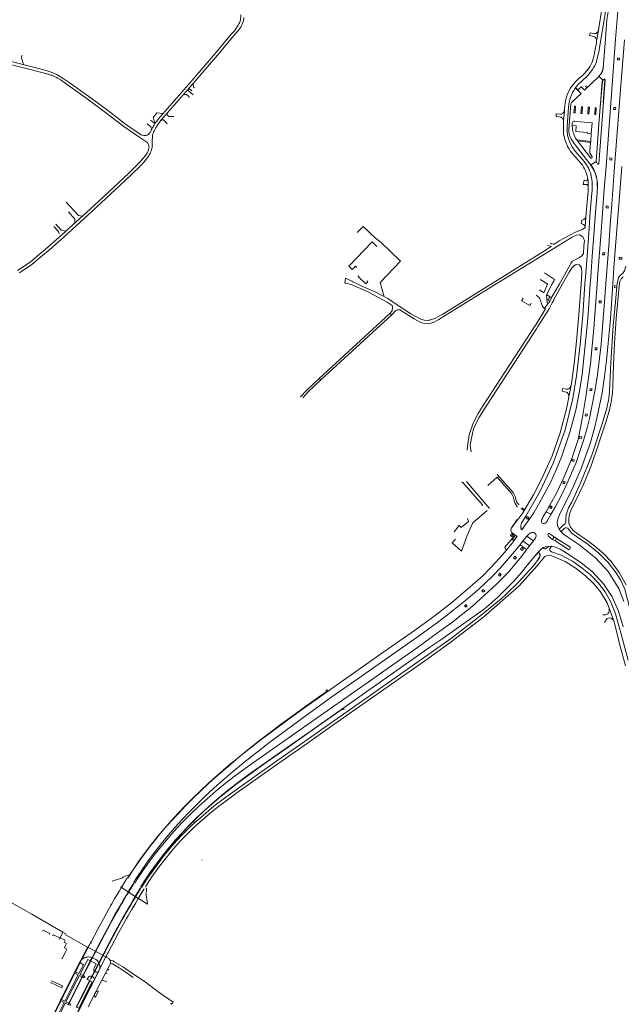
# Model space of a CAD drawing. Extents: x 145000 to 155000, y 457500 to 470000.
# Tile 462 of 548: x 153167 to 153795, y 464747 to 465776. Entities that reach past the tile are written whole.
import ezdxf

# ---------------------------------------------------------------- set-up
doc = ezdxf.new("R2010")
doc.units = 0
doc.header["$LTSCALE"] = 0.2
doc.header["$MEASUREMENT"] = 0
doc.layers.add('kant verharding', color=252, linetype='Continuous', lineweight=0)

msp = doc.modelspace()

# ---------------------------------------------------------------- linework, layer by layer
at = {"layer": 'kant verharding', "lineweight": 0}
for p, q in [((153782.9, 465790.5), (153780.5, 465775.8)), ((153775.3, 465787.5), (153772.1, 465767.4)), ((153775.4, 465763.5), (153779.2, 465786.9)), ((153789.5, 465755.8), (153792.1, 465789.2)), ((153780.5, 465775.8), (153778.6, 465751.5)), ((153396.1, 465765.4), (153389.6, 465757.7)), ((153771.5, 465764.9), (153771.3, 465764.9)), ((153771.5, 465740.6), (153775.4, 465763.5)), ((153769.5, 465751.9), (153767.6, 465741.3)), ((153769.5, 465754.1), (153769.6, 465754.1)), ((153778.6, 465751.5), (153776.6, 465725.8)), ((153786, 465707.9), (153789.5, 465755.8)), ((153798.7, 465755.1), (153795, 465707.3)), ((153171.8, 465728.9), (153171.6, 465729.1)), ((153776.6, 465725.8), (153776.4, 465725.9)), ((153747.3, 465710.7), (153750.6, 465713.9)), ((153750.6, 465708.3), (153760.3, 465717.5)), ((153754, 465717), (153750.6, 465713.9)), ((153756.9, 465702.3), (153772.1, 465716.8)), ((153772, 465717), (153772.1, 465716.8)), ((153772.1, 465716.8), (153776.4, 465713)), ((153775.4, 465711.7), (153773.7, 465688.9)), ((153773.9, 465689), (153775.7, 465711.7)), ((153775.4, 465671.4), (153778.5, 465713.5)), ((153778.3, 465713.5), (153776.4, 465689.2)), ((153779.6, 465622.7), (153786, 465707.9)), ((153344.1, 465704.5), (153347.1, 465701.9)), ((153753.4, 465699), (153743.4, 465689.6)), ((153747.6, 465704.9), (153747.2, 465704.4)), ((153747.2, 465704.4), (153750.1, 465702.5)), ((153747.6, 465704.9), (153750.5, 465702.9)), ((153750.1, 465702.5), (153752.1, 465700.3)), ((153750.5, 465702.9), (153753.6, 465705.9)), ((153752.1, 465700.3), (153753.4, 465699)), ((153753.6, 465705.9), (153756.9, 465702.3)), ((153759.7, 465706.3), (153760.4, 465705.6)), ((153795, 465707.3), (153788.5, 465622.2)), ((153742.8, 465688.2), (153740.7, 465661.2)), ((153745.4, 465691), (153745.3, 465690.7)), ((153772.4, 465671.6), (153773.7, 465688.9)), ((153306.7, 465674), (153310.4, 465678.9)), ((153310.4, 465678.9), (153317.1, 465678.2)), ((153321.3, 465678.5), (153315.5, 465671.8)), ((153321.6, 465678.9), (153321.5, 465677.5)), ((153735.9, 465681), (153736.1, 465681)), ((153740.4, 465684.7), (153739, 465664.4)), ((153746.5, 465685.6), (153746, 465678.9)), ((153746.6, 465685.8), (153746.5, 465685.6)), ((153747.2, 465678.9), (153747.7, 465685.5)), ((153753.3, 465678.2), (153754.4, 465678.1)), ((153754.4, 465678.1), (153754.5, 465678.3)), ((153754.5, 465678.3), (153755, 465685)), ((153755, 465685), (153754.9, 465685.1)), ((153768.9, 465677.2), (153769.4, 465683.8)), ((153769.4, 465683.8), (153769.4, 465684)), ((153308.8, 465668), (153308.5, 465667.5)), ((153315.6, 465671.1), (153314.7, 465670.8)), ((153735.3, 465670.1), (153735.1, 465670)), ((153752.7, 465669.4), (153746.5, 465669.9)), ((153760.9, 465668.8), (153752.7, 465669.4)), ((153765, 465668.5), (153760.9, 465668.8)), ((153775.4, 465671.4), (153771.9, 465625.8)), ((153304.2, 465659.2), (153303.6, 465657.8)), ((153304.8, 465660.6), (153304.2, 465659.2)), ((153305.3, 465661.6), (153304.8, 465660.6)), ((153748.1, 465659.3), (153760.1, 465658.4)), ((153746.4, 465646.8), (153762.6, 465625.5)), ((153763.5, 465648.9), (153749, 465650.6)), ((153763.4, 465647.8), (153749.8, 465649.5)), ((153749.8, 465649.5), (153763.4, 465631.7)), ((153762.7, 465639), (153763.4, 465647.8)), ((153763.4, 465647.8), (153763.5, 465648.9)), ((153302.3, 465641.8), (153302.5, 465642.5)), ((153747.1, 465639.1), (153754.8, 465630)), ((153762.7, 465637), (153762.7, 465639)), ((153753.4, 465625.7), (153744.8, 465635.6)), ((153769.4, 465627.8), (153763.6, 465624.5)), ((153763.6, 465624.5), (153769.2, 465627.8)), ((153762.6, 465625.5), (153763.3, 465624.8)), ((153763.1, 465624.6), (153763.3, 465624.8)), ((153763.3, 465624.8), (153763.6, 465624.5)), ((153777.4, 465594.7), (153779.6, 465622.7)), ((153785.6, 465583.2), (153788.5, 465622.2)), ((153792.8, 465582.5), (153795.9, 465622.7)), ((153758.6, 465570.2), (153760.8, 465597.3)), ((153760.8, 465597.3), (153761, 465601.5)), ((153764.7, 465595), (153763.1, 465574.9)), ((153768.6, 465574.6), (153770.2, 465595.2)), ((153770.2, 465595.2), (153770.6, 465601.8)), ((153770.6, 465601.8), (153770.4, 465601.8)), ((153775.9, 465574), (153777.4, 465594.7)), ((153763.1, 465574.9), (153761.5, 465552.9)), ((153766.9, 465551), (153768.6, 465574.6)), ((153784, 465561.8), (153785.6, 465583.2)), ((153792.8, 465582.5), (153791.1, 465561)), ((153758.6, 465570.2), (153757.9, 465559.7)), ((153758, 465569.1), (153758.6, 465570.2)), ((153774, 465550.4), (153775.9, 465574)), ((153782.3, 465540), (153784, 465561.8)), ((153791.1, 465561), (153789.4, 465539.4)), ((153209.6, 465550.5), (153209.9, 465549.9)), ((153761.5, 465552.9), (153759.7, 465529.4)), ((153765.2, 465528.9), (153766.9, 465551)), ((153772.4, 465528.3), (153774, 465550.4)), ((153780.7, 465517.8), (153782.3, 465540)), ((153789.4, 465539.4), (153787.8, 465516.8)), ((153759.7, 465529.4), (153758.1, 465507.1)), ((153763.5, 465506.6), (153765.2, 465528.9)), ((153770.8, 465506.2), (153772.4, 465528.3)), ((153779.4, 465500), (153780.7, 465517.8)), ((153787.8, 465516.8), (153786.5, 465500)), ((153506.9, 465500.7), (153507.1, 465503.1)), ((153515.2, 465502.2), (153514.3, 465502.8)), ((153519.7, 465500), (153515.2, 465502.2)), ((153714.2, 465502.6), (153710.9, 465504.7)), ((153718.2, 465500), (153714.2, 465502.6)), ((153723.4, 465500), (153725, 465503)), ((153753.5, 465500), (153754.4, 465511.9)), ((153758.1, 465507.1), (153757.5, 465500)), ((153763, 465500), (153763.5, 465506.6)), ((153770.3, 465500), (153770.8, 465506.2)), ((153791.2, 465500), (153792.1, 465505.3)), ((153793.7, 465500), (153794, 465502.6)), ((153506.9, 465500.7), (153510.8, 465500)), ((153513.4, 465499.5), (153510.8, 465500)), ((153730.8, 465500), (153722.4, 465485.1)), ((153725.2, 465483.6), (153734.2, 465500)), ((153538.5, 465491.7), (153551.6, 465484.7)), ((153722.1, 465484.5), (153720.7, 465482)), ((153722.4, 465485.1), (153722.1, 465484.5)), ((153723.4, 465480.3), (153724.9, 465483.1)), ((153724.9, 465483.1), (153725.2, 465483.6)), ((153480.1, 465401.4), (153553.8, 465469.2)), ((153553.8, 465469.2), (153555.8, 465467.8)), ((153705.8, 465456.8), (153706.1, 465457.2)), ((153481.6, 465399.7), (153480.1, 465401.4)), ((153742.6, 465393.3), (153742.8, 465393.2)), ((153665.7, 465300.9), (153682.6, 465282.1)), ((153657.7, 465265.5), (153633.7, 465293.5)), ((153685, 465276.7), (153685.5, 465274.7)), ((153683.9, 465272.3), (153683.3, 465275.2)), ((153686.8, 465267.3), (153685.8, 465268.8)), ((153687.1, 465271), (153688.5, 465269.6)), ((153655.3, 465263.4), (153640.6, 465250.3)), ((153721.8, 465259.6), (153717.1, 465262.1)), ((153721.9, 465259.9), (153721.8, 465259.6)), ((153721.9, 465259.9), (153722.3, 465259.7)), ((153620.9, 465241.1), (153626.2, 465247.6)), ((153626.2, 465247.6), (153628.3, 465245.6)), ((153628.3, 465245.6), (153636.1, 465251.9)), ((153640.6, 465250.3), (153634.7, 465237.2)), ((153636.1, 465251.9), (153634.9, 465255.1)), ((153680.8, 465245.3), (153686.9, 465253.8)), ((153686.9, 465253.8), (153687.1, 465253.7)), ((153690.7, 465247.4), (153690.5, 465247.3)), ((153696.9, 465236.5), (153703.8, 465231.6)), ((153725.4, 465235.7), (153723.6, 465233.1)), ((153683.9, 465232.8), (153684.1, 465232.6)), ((153692.9, 465225.3), (153689.9, 465227.6)), ((153692.8, 465231.5), (153699.7, 465226.4)), ((153726.3, 465231.5), (153727.9, 465234)), ((153782.7, 465161.4), (153782.8, 465159.4)), ((153778.1, 465146.3), (153779.7, 465149.2)), ((153785.4, 465150.5), (153787.2, 465148.9)), ((153479.4, 465068.2), (153487.5, 465073.8)), ((153464.8, 465057.7), (153479.4, 465068.2)), ((153449.3, 465046.6), (153464.8, 465057.7)), ((153504.1, 465055.9), (153476.1, 465036.1)), ((153476.1, 465036.1), (153445.4, 465014.5)), ((153433.5, 465000), (153467.9, 465024.1)), ((153438.8, 465000), (153467.7, 465020.1)), ((153391.9, 465002.2), (153402, 465010.4)), ((153445.4, 465014.5), (153424.8, 465000)), ((153389.2, 465000), (153391.9, 465002.2)), ((153348.8, 464938.6), (153349, 464938.3)), ((153349, 464938.3), (153350.1, 464937.2)), ((153357.8, 464898), (153358, 464898.3)), ((153296.8, 464889.4), (153296.2, 464889.8)), ((153297.4, 464889), (153296.8, 464889.4)), ((153274.8, 464879.4), (153264, 464876)), ((153275.4, 464880.1), (153274.8, 464879.4)), ((153278.9, 464882), (153275.4, 464880.1)), ((153279.7, 464879.6), (153280, 464879.4)), ((153281.1, 464882.3), (153281.3, 464882.1)), ((153281.3, 464882.1), (153281.7, 464881.9)), ((153267.5, 464859.3), (153271.4, 464865.9)), ((153271.4, 464865.9), (153273.3, 464869.1)), ((153273, 464870.6), (153272.8, 464870.3)), ((153273.3, 464869.4), (153273, 464869.7)), ((153273.3, 464869.1), (153273.5, 464869.4)), ((153273.5, 464869.4), (153273.3, 464869.4)), ((153280.6, 464864.8), (153273.5, 464869.4)), ((153280.4, 464864.4), (153278.4, 464861)), ((153280.6, 464864.8), (153280.4, 464864.4)), ((153280.8, 464864.7), (153280.6, 464864.8)), ((153281, 464864.6), (153280.8, 464864.7)), ((153280.8, 464864.1), (153281, 464864.6)), ((153288, 464860.1), (153281, 464864.6)), ((153293.9, 464869.7), (153294.1, 464869.6)), ((153294.2, 464870.4), (153294.5, 464870.2)), ((153298.9, 464870), (153299.1, 464870.4)), ((153299.9, 464868.6), (153298.9, 464869.2)), ((153299.9, 464868.6), (153299.8, 464864.7)), ((153266.4, 464857.5), (153267.5, 464859.3)), ((153274.8, 464854.8), (153273.6, 464852.9)), ((153274, 464852.6), (153275.1, 464854.6)), ((153278.4, 464861), (153274.8, 464854.8)), ((153275.1, 464854.6), (153278.7, 464860.7)), ((153278.7, 464860.7), (153280.8, 464864.1)), ((153282.2, 464850.2), (153285.5, 464855.8)), ((153285.8, 464855.6), (153282.6, 464850)), ((153285.5, 464855.8), (153287.7, 464859.5)), ((153288.1, 464859.3), (153285.8, 464855.6)), ((153287.7, 464859.5), (153288, 464860.1)), ((153288.2, 464860), (153288, 464860.1)), ((153288.4, 464859.8), (153288.1, 464859.3)), ((153288.4, 464859.8), (153288.2, 464860)), ((153291.2, 464858), (153288.4, 464859.8)), ((153290.8, 464857.4), (153288.6, 464853.6)), ((153290.6, 464856.7), (153290.8, 464857)), ((153291.2, 464858), (153290.8, 464857.4)), ((153291.4, 464857.9), (153291.2, 464858)), ((153291.5, 464857.8), (153291.4, 464857.9)), ((153292, 464858.4), (153291.9, 464858.5)), ((153294.6, 464863.2), (153294.8, 464863.5)), ((153300.8, 464852.8), (153299.2, 464863.9)), ((153281, 464848.1), (153282.2, 464850.2)), ((153282.6, 464850), (153281.3, 464847.9)), ((153285.4, 464848.2), (153284.1, 464846.1)), ((153288.6, 464853.6), (153285.4, 464848.2)), ((153300.9, 464852.3), (153300.8, 464852.8)), ((153276.9, 464841.1), (153277.1, 464841)), ((153279.8, 464838.8), (153280.5, 464839.7)), ((153280.5, 464839.7), (153281, 464840.6)), ((153209.5, 464816.9), (153208.9, 464815.5)), ((153209.5, 464816.9), (153212.4, 464822.8)), ((153214.8, 464821.5), (153212.4, 464822.8)), ((153238.3, 464807.1), (153227.7, 464813)), ((153256.3, 464821.2), (153256.4, 464821.5)), ((153232.2, 464794.1), (153238.8, 464806.8)), ((153234.8, 464800.3), (153238.3, 464807.1)), ((153238.8, 464806.8), (153238.7, 464806.9)), ((153246.4, 464802.8), (153238.8, 464806.8)), ((153240.3, 464809.6), (153241.8, 464812.5)), ((153241.3, 464811), (153242.2, 464812.2)), ((153241.3, 464811), (153242.2, 464812.2)), ((153241.5, 464812.2), (153241.7, 464812.6)), ((153241.7, 464812.6), (153241.8, 464812.8)), ((153241.8, 464812.8), (153241.8, 464812.9)), ((153241.8, 464812.5), (153241.9, 464812.7)), ((153246.4, 464802.8), (153243, 464796.3)), ((153246.6, 464802.7), (153246.4, 464802.8)), ((153246.7, 464802.6), (153246.6, 464802.7)), ((153249, 464807.8), (153248.8, 464807.6)), ((153249.2, 464807.4), (153249.3, 464807.6)), ((153249.4, 464808.2), (153249.5, 464808.4)), ((153256.1, 464802.6), (153256.2, 464802.8)), ((153230.2, 464791.5), (153234.8, 464800.3)), ((153230.4, 464790.7), (153232.2, 464794.1)), ((153232.2, 464794.1), (153231.9, 464793.8)), ((153241.1, 464792.8), (153233.3, 464777.6)), ((153233.7, 464777.4), (153241.5, 464792.6)), ((153234.6, 464799), (153234.8, 464799.3)), ((153243, 464796.3), (153241.1, 464792.8)), ((153241.1, 464792.8), (153241.3, 464792.7)), ((153241.3, 464792.7), (153241.5, 464792.6)), ((153241.5, 464792.6), (153243.3, 464796.2)), ((153242.8, 464795.4), (153242.8, 464795.5)), ((153243.2, 464796.2), (153243, 464796.3)), ((153243.3, 464796.2), (153243.2, 464796.2)), ((153243.3, 464796.2), (153246.7, 464802.6)), ((153243.7, 464796), (153243.3, 464796.2)), ((153246.3, 464794.6), (153243.7, 464796)), ((153254.1, 464798.7), (153246.7, 464802.6)), ((153250, 464790.8), (153254.1, 464798.7)), ((153254.1, 464798.7), (153254.3, 464799.1)), ((153254.3, 464798.6), (153254.1, 464798.7)), ((153254.3, 464799.1), (153254.5, 464799)), ((153254.5, 464798.5), (153254.3, 464798.6)), ((153254.5, 464799.5), (153256.1, 464802.6)), ((153257.3, 464797), (153254.5, 464798.5)), ((153256.6, 464802.6), (153256.5, 464802.4)), ((153257.4, 464796.9), (153257.3, 464797)), ((153257.4, 464796.9), (153257.3, 464797)), ((153257.8, 464797.7), (153257.4, 464796.9)), ((153257.6, 464796.8), (153257.4, 464796.9)), ((153257.7, 464796.7), (153257.6, 464796.8)), ((153259.6, 464795.7), (153257.7, 464796.7)), ((153257.8, 464797.7), (153258, 464797.6)), ((153258, 464797.6), (153258.1, 464797.5)), ((153259.4, 464800.7), (153259.2, 464800.4)), ((153225.7, 464781.4), (153230.4, 464790.7)), ((153227.8, 464786), (153227.9, 464786.2)), ((153230.3, 464790.8), (153230.4, 464790.7)), ((153235.9, 464782.2), (153236.1, 464782.6)), ((153245.4, 464781.9), (153250, 464790.8)), ((153250.1, 464790.6), (153250, 464790.8)), ((153250.2, 464790.3), (153250.1, 464790.6)), ((153260.2, 464783.6), (153259.6, 464783.8)), ((153260.7, 464783.3), (153260.2, 464783.6)), ((153262.2, 464790.4), (153262.2, 464790.5)), ((153262.2, 464790.5), (153263.5, 464790)), ((153212.2, 464766.7), (153200.5, 464772.1)), ((153225, 464780.1), (153225.7, 464781.4)), ((153225, 464780.1), (153225.1, 464780)), ((153225.8, 464781.4), (153225.7, 464781.4)), ((153233.3, 464777.6), (153232.6, 464776.2)), ((153232.6, 464776.2), (153232.8, 464776.1)), ((153232.8, 464776.1), (153232.9, 464776)), ((153232.9, 464776), (153233.7, 464777.4)), ((153232.9, 464776), (153234.1, 464775.4)), ((153233.5, 464777.5), (153233.3, 464777.6)), ((153233.7, 464777.4), (153233.5, 464777.5)), ((153234.8, 464776.8), (153233.7, 464777.4)), ((153238, 464774.2), (153239.1, 464775.9)), ((153240.4, 464772.2), (153238.2, 464773.3)), ((153240.6, 464772.6), (153240.4, 464772.2)), ((153240.5, 464772.1), (153240.4, 464772.2)), ((153240.7, 464772), (153240.5, 464772.1)), ((153240.7, 464772.5), (153240.6, 464772.6)), ((153241.3, 464774.1), (153242.7, 464776.7)), ((153241.5, 464774), (153241.3, 464774.1)), ((153242.7, 464776.7), (153245.4, 464781.9)), ((153242.9, 464776.7), (153242.7, 464776.7)), ((153243.1, 464776.6), (153242.9, 464776.7)), ((153245.1, 464772.3), (153245.2, 464772.6)), ((153245.4, 464781.9), (153245.5, 464781.8)), ((153245.5, 464781.8), (153245.7, 464781.6)), ((153245.7, 464781.6), (153246, 464781.4)), ((153246.1, 464759), (153253.2, 464772.7)), ((153254.5, 464772.3), (153253.2, 464772.7)), ((153258.3, 464770.9), (153254.5, 464772.3)), ((153257.6, 464780.1), (153258.2, 464779.7)), ((153258.2, 464779.7), (153258.6, 464779.5)), ((153229.2, 464769.1), (153229.3, 464769.3)), ((153210.3, 464751), (153211, 464752.4)), ((153211, 464752.4), (153210.8, 464752.4)), ((153238.8, 464744.7), (153246.1, 464759)), ((153249.6, 464761.2), (153246.2, 464754.6)), ((153196.6, 464723.2), (153210.3, 464751)), ((153210.2, 464751.1), (153210.3, 464751)), ((153218.6, 464748.6), (153217.9, 464747.2)), ((153218.3, 464747), (153219, 464748.4)), ((153218.8, 464748.5), (153218.6, 464748.6)), ((153219, 464748.4), (153218.8, 464748.5)), ((153220.1, 464747.8), (153219, 464748.4))]:
    msp.add_line(p, q, dxfattribs=at)
at = {"layer": 'kant verharding', "lineweight": 0, "flags": 128}
for points in [[(153312, 465672.3), (153348.4, 465714), (153373.5, 465743.3), (153388.6, 465761.2)], [(153766.8, 465761.6), (153762.9, 465762.5), (153762.4, 465759.5), (153766.9, 465758.5)], [(153772.1, 465767.4), (153771.5, 465764.9), (153769.6, 465754.1), (153769.5, 465751.9)], [(153195.3, 465719.6), (153191.7, 465720.7), (153128.7, 465736.7), (153092.6, 465746.3), (153088.4, 465747.6), (153084.5, 465748.9), (153080.5, 465750.3)], [(153196.2, 465722.5), (153192.5, 465723.6), (153129.5, 465739.7), (153093.5, 465749.2), (153089.3, 465750.5), (153084.4, 465752.2)], [(153321.3, 465678.5), (153350.7, 465712), (153375.8, 465741.4), (153389.6, 465757.7)], [(153171.6, 465729.1), (153171.2, 465729.7), (153171, 465730.4), (153169.2, 465736.5), (153169.3, 465737.7), (153169.9, 465739.2)], [(153793.6, 465736), (153791.6, 465736.2), (153791.4, 465734.1), (153793.5, 465734), (153793.6, 465736)], [(153219.1, 465710.6), (153212.8, 465714.8), (153208.4, 465717.6), (153206.8, 465718.4), (153204.4, 465719.6), (153201.3, 465720.8), (153196.2, 465722.5)], [(153300, 465648.2), (153292.9, 465653), (153276.1, 465664.6), (153257, 465679), (153237.9, 465693.3), (153214.8, 465709.9)], [(153294.6, 465655.6), (153277.9, 465667), (153258.9, 465681.4), (153239.7, 465695.7), (153219.1, 465710.6)], [(153348.5, 465709.5), (153348.9, 465705.6), (153349.7, 465704.9)], [(153344.4, 465694.6), (153343.8, 465695.8), (153343, 465696.9), (153342.2, 465697.4), (153341.4, 465697.8), (153340.4, 465697.9), (153338.4, 465697.9)], [(153343.3, 465703.6), (153343.4, 465702.6), (153343.5, 465702.1), (153343.7, 465701.7), (153348.6, 465697.7)], [(153759.7, 465705), (153758.1, 465706.6), (153758.8, 465707.1)], [(153321.5, 465677.5), (153321.6, 465676.8), (153321.8, 465676.3), (153322.3, 465675.6), (153323.4, 465675.1), (153324.6, 465674.9), (153326.5, 465674.9), (153328.3, 465674.9)], [(153731.1, 465674.5), (153727.3, 465674.8), (153727.5, 465677.7), (153731.3, 465677.4)], [(153735.1, 465662), (153735.3, 465670.1), (153736.1, 465681)], [(153746, 465678.9), (153746.1, 465678.8), (153747.1, 465678.7), (153747.2, 465678.9)], [(153747.7, 465685.5), (153747.7, 465685.7), (153746.6, 465685.8)], [(153753.8, 465685), (153753.2, 465678.4), (153753.3, 465678.2)], [(153754.9, 465685.1), (153753.9, 465685.2), (153753.8, 465685)], [(153761, 465684.5), (153760.5, 465677.9), (153760.6, 465677.7), (153761.6, 465677.6), (153761.7, 465677.7), (153762.2, 465684.4), (153762.1, 465684.6), (153761.1, 465684.6), (153761, 465684.5)], [(153768.2, 465683.9), (153767.7, 465677.3), (153767.8, 465677.1), (153768.8, 465677), (153768.9, 465677.2)], [(153769.4, 465684), (153768.3, 465684.1), (153768.2, 465683.9)], [(153789.7, 465684.4), (153787.6, 465684.5), (153787.4, 465682.4), (153789.5, 465682.3), (153789.7, 465684.4)], [(153300.6, 465667.2), (153304.4, 465664), (153305.4, 465661.8)], [(153303.8, 465671.2), (153307.5, 465668.2), (153308.2, 465669.1), (153307.1, 465673.1), (153306.7, 465674)], [(153321.3, 465667.3), (153317.5, 465671.3), (153316.8, 465671.4), (153316.2, 465671.3), (153315.6, 465671.1)], [(153744.3, 465668.2), (153744.2, 465666.2), (153744.6, 465661.2)], [(153763.5, 465648.9), (153764.1, 465657.2), (153765, 465668.5)], [(153769.2, 465627.8), (153769.1, 465628), (153772.4, 465671.6)], [(153300.7, 465655.6), (153301.8, 465656.5), (153303.3, 465657.9), (153303.6, 465657.8)], [(153744.2, 465665.6), (153748.5, 465665.3), (153748.1, 465659.3)], [(153760.1, 465658.4), (153760, 465657.5), (153764.1, 465657.2)], [(153295.8, 465655.4), (153294.7, 465655.8), (153294.6, 465655.6)], [(153765, 465632.9), (153763.9, 465634.5), (153762.9, 465636.2)], [(153296.5, 465631.6), (153292.1, 465626.6), (153281.1, 465615.5), (153255.3, 465591.5), (153241, 465578.3), (153211.8, 465551.5), (153196.8, 465538.4), (153187.7, 465530.7), (153178.4, 465522.9), (153165, 465513.9)], [(153298.9, 465629.7), (153294.4, 465624.5), (153283.2, 465613.3), (153257.4, 465589.3), (153243.1, 465576.1), (153213.8, 465549.2), (153198.7, 465536.1), (153189.6, 465528.3), (153180.2, 465520.5), (153167, 465511.6)], [(153785.7, 465631.5), (153783.6, 465631.6), (153783.4, 465629.6), (153785.5, 465629.4), (153785.7, 465631.5)], [(153759.4, 465607.8), (153759, 465607.7), (153756.8, 465608.4), (153755.6, 465604), (153759.6, 465603.8)], [(153232.7, 465570.7), (153228.7, 465571.6), (153215.8, 465585.6)], [(153218.3, 465575.3), (153225, 465567.8), (153225.1, 465563.7)], [(153779.8, 465581.5), (153781.9, 465581.2), (153781.7, 465579.1), (153779.6, 465579.4), (153779.8, 465581.5)], [(153755.2, 465562.6), (153753.6, 465563), (153754.2, 465566.7)], [(153203.1, 465560), (153207.8, 465554.7), (153208.7, 465552.4)], [(153215.8, 465555.3), (153210.8, 465556.2), (153205, 465562.5)], [(153519.7, 465553.9), (153526, 465560.1), (153538.8, 465547.7)], [(153757.9, 465559.7), (153757.6, 465559), (153756.9, 465558.3), (153755.4, 465557.2), (153754.1, 465556.5), (153752.3, 465555.9), (153747.7, 465554), (153741, 465550.6), (153730.7, 465544.9), (153725.4, 465541.4)], [(153519.4, 465517.2), (153517.9, 465518.6), (153514.6, 465515.1), (153511, 465518.5), (153535.2, 465543.9), (153540.2, 465539.1)], [(153548, 465486.6), (153543.8, 465501.6), (153564.9, 465523.8), (153544.5, 465543.5), (153538.8, 465547.7)], [(153665, 465500), (153674.6, 465505.9), (153730.7, 465540.6), (153744.3, 465548.8), (153748.5, 465550.9), (153751.7, 465551.2), (153753.7, 465550.4), (153755.2, 465549.2), (153756.3, 465546.8), (153756.9, 465545.3)], [(153756.9, 465545.3), (153756.4, 465539.4), (153755.9, 465531.9), (153754.2, 465529.3), (153751.7, 465527.5), (153748.9, 465526.2), (153746.8, 465525.1), (153744.6, 465523.7), (153743, 465521.9), (153736, 465509.2), (153730.8, 465500)], [(153722.3, 465539), (153718, 465536.2), (153670.8, 465506.8), (153659.9, 465500)], [(153718.3, 465540.1), (153720.3, 465539.7), (153722.3, 465539)], [(153725.4, 465541.4), (153724.5, 465541.4), (153722.7, 465542), (153721.6, 465542.5), (153721.4, 465543)], [(153776.2, 465532.6), (153778.3, 465532.5), (153778.1, 465530.4), (153776, 465530.5), (153776.2, 465532.6)], [(153793.4, 465528.1), (153795.9, 465527.8), (153796.1, 465526), (153793.4, 465525.9), (153793.4, 465528.1)], [(153734.2, 465500), (153741, 465512.4), (153744, 465516.7), (153745.8, 465518.8), (153747.6, 465520), (153749.7, 465520.7), (153751.4, 465519.9), (153752.6, 465518.8), (153753.8, 465516.9), (153754.4, 465511.9)], [(153507.1, 465503.1), (153507.6, 465506.1), (153514.3, 465502.8)], [(153521.4, 465508.5), (153520.6, 465507.7), (153528.6, 465500.1), (153530.7, 465502.3), (153529.9, 465503.1)], [(153725, 465503), (153725.8, 465504.7), (153715.3, 465511.5)], [(153513.4, 465499.5), (153531.1, 465491.7), (153536.7, 465488.7)], [(153538.5, 465491.7), (153523.9, 465497.9), (153519.7, 465500)], [(153555.8, 465467.8), (153560.2, 465472.2), (153561.4, 465473), (153562.6, 465473), (153564.5, 465472.9), (153565.4, 465472.4), (153579.2, 465463.7), (153586.2, 465459.8), (153589.5, 465458.6), (153592.8, 465458.3), (153595.3, 465458.6), (153600.1, 465460.2), (153605.1, 465462.9), (153611.7, 465467), (153640.9, 465485.2), (153665, 465500)], [(153659.9, 465500), (153609, 465468.5), (153600.7, 465463.9), (153594.8, 465462.2)], [(153686.7, 465236), (153681.5, 465240), (153681, 465240.6), (153680.5, 465241.4), (153680.3, 465242.2), (153680.3, 465243), (153680.4, 465243.7), (153680.6, 465244.4), (153681, 465245.1), (153682.2, 465246.8), (153692.6, 465260.9), (153704.1, 465280.3), (153713, 465297.5), (153723.2, 465320.5), (153731.5, 465344.5), (153738.2, 465369.7), (153743.4, 465396.1), (153746.6, 465419.2), (153749.1, 465444.2), (153751.1, 465468.2), (153753.5, 465500)], [(153757.5, 465500), (153755.2, 465467.4), (153752.7, 465436.7), (153748.8, 465404), (153744.9, 465380.2), (153736.8, 465347.6), (153724.8, 465313.4), (153710.8, 465283.6), (153695.9, 465257.5), (153691.8, 465250.8), (153690.8, 465248.6), (153690.5, 465247.3), (153690.5, 465246), (153690.7, 465244.9), (153691, 465243.9), (153691.7, 465243)], [(153763.1, 465500), (153760.4, 465463.4), (153754.6, 465405.4), (153751.8, 465388), (153747.9, 465368.1), (153742.2, 465346.3), (153733.3, 465320.1), (153727.9, 465306.5), (153721.4, 465292.5), (153712.3, 465275), (153704.1, 465260.9), (153691.7, 465243)], [(153710, 465493.8), (153714.6, 465490.9), (153718.5, 465499.8), (153718.2, 465500)], [(153779.4, 465500), (153777.6, 465477.1), (153774.4, 465437), (153772, 465416.5), (153770.3, 465402.8), (153768.2, 465389.6), (153762.3, 465359.6), (153760, 465349.7), (153755.9, 465336.3), (153748.2, 465313.6), (153737.6, 465288.8), (153732.5, 465278), (153726.4, 465266.8), (153722, 465259.1), (153717.6, 465251.8), (153716.6, 465250.4), (153715.3, 465249.7), (153714, 465249.8), (153712.5, 465250.6), (153712.1, 465251.3), (153712.1, 465252.5), (153712.6, 465253.9), (153713.1, 465255), (153714, 465256.9), (153717, 465261.9), (153722.7, 465272), (153728.4, 465282.7), (153735.6, 465297.7), (153743.9, 465317.8), (153750.5, 465337.5), (153753.3, 465351.7), (153754.6, 465359)], [(153719, 465479.8), (153718.2, 465480.3), (153717.4, 465488.8), (153723.4, 465500)], [(153798.2, 465168.2), (153793, 465181.9), (153781.9, 465199.6), (153768.7, 465214), (153751.1, 465227.7), (153738.6, 465236), (153734.9, 465238.9), (153732.8, 465240.9), (153730.5, 465243.9), (153728.9, 465247.6), (153728.5, 465250.8), (153729.5, 465255.8), (153732.4, 465262), (153738.7, 465274.1), (153746, 465289.3), (153753.5, 465307.3), (153763.3, 465334.3), (153767.6, 465349.3), (153770.1, 465359.7), (153775.4, 465386.3), (153777.9, 465403.4), (153780, 465419.9), (153784.1, 465463.5), (153786.5, 465500)], [(153730.5, 465243.9), (153731.3, 465244.5), (153733.1, 465246.4), (153735.3, 465248.2), (153736.1, 465248.8), (153736.9, 465249.6), (153737.2, 465250.6), (153737.4, 465251.5), (153737.4, 465255.4), (153737.8, 465258.7), (153738.8, 465262.1), (153740.5, 465266), (153743.7, 465272), (153752.7, 465291.1), (153764.6, 465321.2), (153775.4, 465353.8), (153780.3, 465370.1), (153782.6, 465380.3), (153783.2, 465387.8), (153784.7, 465417.6), (153787, 465456.2), (153789.4, 465481.3), (153790.8, 465497.5), (153791.2, 465500)], [(153793.7, 465500), (153793.4, 465497.3), (153790.2, 465463.8), (153788.4, 465438.3), (153787.2, 465415.4), (153786.6, 465393.4), (153786.3, 465386.1), (153784.9, 465376.5), (153782.7, 465367.1), (153779.4, 465355.7), (153771, 465330.4), (153763.9, 465310.1), (153755.9, 465290.6), (153747.8, 465273.1), (153743.3, 465264.5), (153741.4, 465259.5), (153740.6, 465255.3), (153740.8, 465250), (153742.5, 465246), (153745.3, 465242.6), (153752, 465237.6), (153759.3, 465232.6), (153767.8, 465226.2), (153777.2, 465218.1), (153784.8, 465209.9), (153793.4, 465198.5), (153800.4, 465185.8)], [(153754.6, 465359), (153758.4, 465382), (153760.6, 465397), (153763.4, 465416.5), (153766.9, 465453.7), (153770.3, 465500)], [(153790.7, 465495.9), (153788.5, 465496.3), (153788.8, 465498.4), (153791, 465498)], [(153536.7, 465488.7), (153551, 465481), (153556.1, 465477.6), (153556.5, 465475.9), (153556.2, 465471.8), (153553.8, 465469.2)], [(153594.8, 465462.2), (153592.9, 465461.9), (153589.6, 465462), (153586.2, 465463.3), (153575.9, 465468.9), (153556.1, 465481.6), (153551.6, 465484.7)], [(153693, 465485.3), (153691.4, 465482.5), (153699.9, 465477.4), (153701.5, 465480.1)], [(153706.1, 465457.2), (153716.2, 465474), (153715.4, 465474.4), (153719, 465479.8), (153719.8, 465480.3), (153720.7, 465482)], [(153715.4, 465474.4), (153713.2, 465476.3), (153710.1, 465485.5), (153706.6, 465488.2)], [(153720.7, 465482), (153718.8, 465483.2), (153721.1, 465486.7), (153717.6, 465488.7)], [(153772.2, 465480.4), (153772.4, 465482.4), (153774.5, 465482.2), (153774.3, 465480.2), (153772.2, 465480.4)], [(153708.5, 465455.7), (153720, 465474.1), (153723.4, 465480.3)], [(153555.8, 465467.8), (153481.6, 465399.7), (153468.4, 465387.3), (153462.9, 465381.2)], [(153594.8, 465462.2), (153594.4, 465462), (153595.9, 465462.3), (153594.8, 465462.2)], [(153634.7, 465326.4), (153635.2, 465332.9), (153636.7, 465342.4), (153640.7, 465354.7), (153646.2, 465364.7), (153651.3, 465373.1), (153674, 465408), (153705.8, 465456.8)], [(153638.7, 465324.6), (153637.8, 465331.2), (153639, 465339), (153641.2, 465348.6), (153646.7, 465360), (153655.8, 465374.5), (153674.5, 465403.4), (153706.9, 465453.1), (153708.5, 465455.7)], [(153768.1, 465431.1), (153768.3, 465433.1), (153770.3, 465433.1), (153770.1, 465431.1), (153768.1, 465431.1)], [(153460.7, 465382.1), (153466.5, 465388.5), (153480.1, 465401.4)], [(153737.6, 465387.1), (153733.7, 465387.9), (153734.2, 465390.9), (153738, 465390.1)], [(153762.6, 465388.6), (153762.8, 465390.6), (153764.9, 465390.3), (153764.5, 465388.3), (153762.6, 465388.6)], [(153757.7, 465362.3), (153758.3, 465364.2), (153760.2, 465363.8), (153759.6, 465361.8), (153757.7, 465362.3)], [(153751.9, 465338.8), (153752.3, 465340.7), (153754.2, 465340.3), (153753.6, 465338.2), (153751.9, 465338.8)], [(153745.8, 465314.5), (153744, 465315.2), (153744.6, 465317), (153746.4, 465316.4), (153745.8, 465314.5)], [(153681.1, 465280.8), (153665.7, 465298), (153656.2, 465289.4)], [(153628.9, 465292.3), (153629.7, 465293.1), (153650.6, 465269.1), (153649.9, 465268.4)], [(153736, 465291.3), (153734.3, 465292.2), (153735.2, 465294), (153736.9, 465293.2), (153736, 465291.3)], [(153686.9, 465267.1), (153686.8, 465267.3), (153687.1, 465267.3)], [(153688.4, 465269.3), (153688.4, 465269.6), (153688.5, 465269.6)], [(153691.6, 465266.2), (153694, 465264.5), (153694.7, 465264.8), (153694.9, 465264.8)], [(153720.6, 465266.5), (153721.7, 465268.3), (153723.4, 465267.1), (153722.4, 465265.4), (153720.6, 465266.5)], [(153691.1, 465265.3), (153693.4, 465263.5), (153693.7, 465262.8)], [(153696.1, 465255.3), (153697.9, 465254.3), (153699, 465255.9), (153697.2, 465256.9), (153696.1, 465255.3)], [(153696.4, 465249.8), (153696.2, 465249.9), (153691.6, 465243.3)], [(153808.6, 465142.9), (153805.1, 465158.2), (153802.1, 465170.3), (153799, 465181.1), (153794.5, 465190.8), (153789.7, 465198.6), (153781.6, 465209), (153772.1, 465218.8), (153760.9, 465227.8), (153748.6, 465236.2), (153744, 465239.7), (153741.6, 465242.1), (153740.4, 465243.8), (153739.5, 465244.7), (153738.4, 465245.2), (153737, 465245.1), (153735.9, 465244.5), (153735, 465243.7), (153734.1, 465242.7), (153732.8, 465240.9)], [(153468.7, 465060.1), (153544, 465113.1), (153579.4, 465137.9), (153599.8, 465152.7), (153618.7, 465167.1), (153634.9, 465181), (153651.1, 465195.5), (153664.8, 465209.7), (153673.7, 465219.6), (153681.7, 465229.3), (153686.7, 465236)], [(153469.4, 465051.2), (153493.4, 465068.7), (153521.7, 465088.4), (153571.9, 465123.8), (153585.7, 465133.5), (153603.5, 465146.4), (153612.8, 465153.3), (153631, 465167.8), (153646.9, 465181.3), (153660.6, 465194.5), (153669.4, 465203.5), (153682, 465218), (153689.9, 465227.6), (153692.8, 465231.5), (153696.9, 465236.5), (153698.6, 465238.4), (153700.3, 465239.8), (153701.8, 465240.4), (153703.8, 465240.5), (153704.8, 465240.1), (153706.2, 465238.6), (153706.5, 465236.5), (153705.9, 465234.6), (153704.7, 465232.9), (153703.8, 465231.6), (153699.7, 465226.4), (153689.9, 465213.5), (153677.2, 465198.7), (153665.2, 465186.5), (153640.1, 465163.5), (153618.2, 465146.1), (153601.3, 465133.7)], [(153634.7, 465237.2), (153628.6, 465221), (153618.8, 465229.4), (153622.2, 465233.5)], [(153675.3, 465221.9), (153674, 465224.9), (153680, 465232.4), (153682.8, 465235.9), (153681.5, 465236.8), (153680.9, 465236.1), (153679.7, 465237.1), (153680.2, 465237.9)], [(153680.2, 465237.9), (153680.9, 465238.7), (153681.4, 465238.3)], [(153681.4, 465238.3), (153682.2, 465237.8), (153682, 465237.4), (153683.9, 465236), (153681.2, 465232.6), (153683.9, 465232.8)], [(153683.9, 465232.8), (153686.4, 465236.1), (153681.9, 465239.4)], [(153726.3, 465231.5), (153740.2, 465222.5), (153740.5, 465222.4), (153741.2, 465222.6), (153741.6, 465222.9), (153742, 465223.5), (153742.2, 465223.9), (153742.2, 465224.7), (153742, 465224.9), (153741.6, 465225.2), (153727.9, 465234), (153725.4, 465235.7), (153720.1, 465239.2), (153719.9, 465239.3), (153719.5, 465239.2), (153719.2, 465238.9), (153718.9, 465238.2), (153719, 465237.3), (153719.3, 465236.6), (153720.4, 465235.5), (153723.6, 465233.1), (153726.3, 465231.5)], [(153467.2, 465030.1), (153595.7, 465120.5), (153608.1, 465128.9), (153628.6, 465143.7), (153651.2, 465159.5), (153654.7, 465162.2), (153666.3, 465172.4), (153683.8, 465190.3), (153691.5, 465199), (153697.7, 465206.4), (153708.7, 465219.8), (153711.1, 465222.4), (153713.9, 465224.5), (153716.2, 465225.4), (153719.4, 465225.8), (153722.7, 465225.9), (153726.7, 465225.1), (153731.7, 465223), (153739.1, 465218.5), (153753.1, 465208.9), (153765.8, 465198.9), (153777, 465186.6), (153786, 465173), (153792.6, 465158.1), (153797.4, 465141.8)], [(153696.5, 465222.2), (153696.3, 465222.3), (153696.5, 465222.6), (153693.7, 465224.7), (153692.5, 465223.1), (153692.9, 465222.7), (153692, 465221.5), (153690.2, 465223.1), (153691.2, 465224.2), (153691.7, 465223.8), (153692.9, 465225.3)], [(153713.9, 465224.5), (153715.1, 465223.5), (153715.7, 465223.4), (153716.4, 465223.4), (153717.3, 465223.8), (153718.2, 465224.5), (153718.6, 465225), (153719.4, 465225.8)], [(153802.5, 465106.9), (153794.3, 465138.1), (153789.4, 465155.4), (153784.7, 465167.5), (153778.6, 465178.2), (153771.7, 465187.5), (153763.3, 465196.1), (153754.7, 465203), (153744.4, 465210.5), (153732.6, 465216.5), (153722.7, 465220.2), (153721, 465221.4), (153720.8, 465222.6), (153720.9, 465223.2), (153722.7, 465225.9)], [(153467.7, 465020.1), (153491.8, 465037.2), (153522.1, 465058.6), (153593.8, 465108.7), (153616.5, 465125), (153652.1, 465152.2), (153688.5, 465184.4), (153707.7, 465205.4), (153714.8, 465214.5), (153715.8, 465215.4), (153718.1, 465216.4), (153720.3, 465216.5), (153723.1, 465215.8), (153736.8, 465210.1), (153748.3, 465202.8), (153758.2, 465195), (153767.2, 465186.4), (153773.7, 465178.3), (153780.6, 465167), (153787.9, 465146.9), (153794.1, 465122.7), (153800, 465100.9)], [(153467.9, 465024.1), (153578.3, 465101.7), (153618.2, 465130.1), (153650.8, 465155.2), (153669.9, 465171.1), (153675.2, 465175.8), (153688.1, 465188.4), (153703.3, 465205.1), (153709.2, 465212.4), (153710.4, 465214.7), (153710.6, 465217.1), (153709.8, 465218.8), (153708.7, 465219.8)], [(153682.9, 465213.9), (153684.4, 465215.5), (153685.9, 465214.1), (153684.5, 465212.5), (153682.9, 465213.9)], [(153708.6, 465219.6), (153705.8, 465216.2), (153705.6, 465216.3)], [(153708.9, 465212.3), (153708.7, 465212.4), (153709.8, 465214.1)], [(153668.6, 465194.8), (153670, 465196.3), (153668.5, 465197.7), (153667.1, 465196.1), (153668.6, 465194.8)], [(153649.8, 465179.5), (153651.4, 465180.9), (153652.9, 465179.5), (153651.3, 465178), (153649.8, 465179.5)], [(153631.6, 465163.7), (153633.2, 465165), (153634.5, 465163.4), (153633, 465162.2), (153631.6, 465163.7)], [(153601.3, 465133.7), (153586.1, 465122.7), (153531.1, 465083.9), (153467.5, 465039.3)], [(153487.4, 465073.2), (153487.4, 465075.4), (153488.1, 465075.8), (153489.1, 465074.4)], [(153389.8, 465000), (153396.6, 465005.8), (153419.3, 465023.9), (153452.6, 465048.5), (153468.7, 465060.1)], [(153469.4, 465051.2), (153428.6, 465021.4), (153420, 465014.7), (153401.3, 465000)], [(153504, 465056), (153504.5, 465055.3), (153505.8, 465055.3), (153506.1, 465055.5), (153505.3, 465056.9)], [(153402, 465010.4), (153411.2, 465017.8), (153420.6, 465025.2), (153430.2, 465032.5), (153439.8, 465039.7), (153449.3, 465046.6)], [(153411.6, 465000), (153445.2, 465023.7), (153467.5, 465039.3)], [(153467.2, 465030.1), (153445.5, 465015), (153424.3, 465000)], [(153280, 464879.4), (153280.3, 464879.2), (153286, 464887.8), (153292.2, 464896.9), (153298.6, 464905.9), (153305.1, 464914.4), (153312, 464923), (153318.7, 464931), (153325.7, 464939), (153333, 464946.9), (153340.6, 464954.7), (153348.2, 464962.4), (153356.2, 464970.2), (153365, 464978.4), (153373.9, 464986.4), (153382.9, 464994.2), (153389.8, 465000)], [(153281.7, 464881.9), (153285.7, 464888), (153291.9, 464897.1), (153298.4, 464906.1), (153304.9, 464914.6), (153311.7, 464923.2), (153318.4, 464931.2), (153325.4, 464939.2), (153332.7, 464947.1), (153340.3, 464954.9), (153347.9, 464962.6), (153356, 464970.4), (153364.7, 464978.7), (153382.6, 464994.6), (153389.2, 465000)], [(153424.3, 465000), (153407.1, 464987.7), (153392.9, 464977.3), (153384.1, 464970.5), (153375.8, 464963.7), (153367.8, 464956.7), (153359.9, 464949.6), (153352.1, 464942.3), (153344.6, 464934.8), (153337.3, 464927), (153330.2, 464919.2), (153323.2, 464911), (153316.5, 464902.7), (153310.9, 464895.3), (153304.6, 464886.7), (153299, 464878.4), (153293.9, 464870.5), (153294.2, 464870.4)], [(153296.2, 464889.8), (153301.3, 464897.1), (153307.6, 464905.8), (153315.1, 464915.2), (153322.7, 464924.5), (153329.6, 464932.5), (153336.8, 464940.3), (153345, 464948.9), (153352.6, 464956.5), (153360.8, 464964.5), (153370.1, 464973.1), (153379.4, 464981.5), (153389.3, 464990.1), (153396.7, 464996.2), (153401.3, 465000)], [(153297.4, 464889), (153302.5, 464896.1), (153308.9, 464904.7), (153316.4, 464914.1), (153324.1, 464923.2), (153331.1, 464931.1), (153338.4, 464938.8), (153346.7, 464947.1), (153354.5, 464954.5), (153363, 464962.2), (153372.5, 464970.4), (153382.2, 464978.3), (153392.8, 464986.3), (153411.6, 465000)], [(153438.8, 465000), (153419.3, 464986.2), (153394.1, 464968.3), (153382.9, 464960.1), (153375, 464954.2), (153366.5, 464947.4), (153358.1, 464940.2), (153349.8, 464932.7), (153341.8, 464924.9), (153334.6, 464917.4), (153327.2, 464909.1), (153320.2, 464900.6), (153313.6, 464892), (153306.1, 464881.5), (153299.1, 464870.8)], [(153424.8, 465000), (153407.2, 464987.4), (153393.1, 464977), (153384.3, 464970.2), (153376, 464963.4), (153368, 464956.5), (153360.1, 464949.4), (153352.3, 464942.1), (153348.8, 464938.6)], [(153350.1, 464937.2), (153353.9, 464940.6), (153361.9, 464947.5), (153370.1, 464954.3), (153381.3, 464962.8), (153392.2, 464970.7), (153417.7, 464988.8), (153433.5, 465000)], [(153348.8, 464938.6), (153344.8, 464934.5), (153337.5, 464926.8), (153330.4, 464918.9), (153323.5, 464910.8), (153316.8, 464902.5), (153311.1, 464895.1), (153304.9, 464886.5), (153299.3, 464878.2), (153294.2, 464870.4)], [(153294.5, 464870.2), (153294.8, 464869.9), (153299.9, 464877.7), (153305.6, 464886), (153311.8, 464894.6), (153317.5, 464902.1), (153324.2, 464910.2), (153331.2, 464918.2), (153338.5, 464926), (153346.1, 464933.4), (153350.1, 464937.2)], [(153079.7, 464898.8), (153114.7, 464878.8), (153137, 464866.1), (153162.8, 464851.4), (153180, 464841.5), (153201.6, 464829), (153212.4, 464822.8)], [(153287.1, 464874.8), (153286.4, 464875.2), (153288.9, 464879), (153296.2, 464889.8)], [(153297.4, 464889), (153290.1, 464878.1), (153287.8, 464874.3), (153287.1, 464874.8)], [(153273.5, 464869.4), (153278.3, 464877.2), (153278.6, 464877.7), (153279.5, 464879.2)], [(153279.8, 464881.4), (153280.3, 464882.2), (153280.6, 464882)], [(153286.7, 464874.2), (153286.5, 464874.3), (153285.7, 464873.1), (153285.4, 464872.6), (153280.6, 464864.8)], [(153281, 464864.6), (153285.8, 464872.4), (153286.1, 464872.9), (153286.9, 464874.1), (153286.7, 464874.2)], [(153288, 464860.1), (153292.8, 464867.9), (153293.1, 464868.4), (153293.9, 464869.7)], [(153294.1, 464869.6), (153294.3, 464869.4), (153293.5, 464868.2), (153293.2, 464867.7), (153288.4, 464859.8)], [(153297.3, 464867.9), (153296.3, 464866.3), (153296.1, 464865.9), (153291.2, 464858)], [(153261.4, 464848.8), (153262.3, 464850.4), (153263.4, 464852.3), (153266.4, 464857.5)], [(153300.9, 464852.3), (153300.7, 464852), (153291.5, 464857.8)], [(153241.9, 464812.7), (153249, 464826.1), (153254.7, 464836.7), (153259.7, 464845.9), (153261.4, 464848.8)], [(153268.5, 464844), (153267.2, 464841.8), (153261.8, 464832), (153256.1, 464821.4), (153249, 464807.8)], [(153273.6, 464852.9), (153270.5, 464847.6), (153269.4, 464845.7), (153268.5, 464844)], [(153268.8, 464843.8), (153269.8, 464845.4), (153270.9, 464847.3), (153274, 464852.6)], [(153277.2, 464841.6), (153277.8, 464842.7), (153281, 464848.1)], [(153281.3, 464847.9), (153278.2, 464842.5), (153277.7, 464841.6), (153277.4, 464841.5)], [(153284.1, 464846.1), (153281, 464840.6), (153280.5, 464839.7)], [(153249.3, 464807.6), (153262.2, 464831.8), (153267.6, 464841.6), (153268.8, 464843.8)], [(153256.2, 464802.8), (153260.5, 464810.9), (153267.2, 464823.5), (153273.7, 464835.4), (153275.7, 464839.1)], [(153276.1, 464838.8), (153274, 464835.2), (153267.6, 464823.4), (153260.9, 464810.7), (153256.6, 464802.6)], [(153278.9, 464836.9), (153277, 464833.8), (153270.6, 464822), (153259.4, 464800.7)], [(153275.7, 464839.1), (153276.7, 464840.8), (153276.9, 464841.1)], [(153277.1, 464841), (153277.2, 464840.9), (153277.1, 464840.6), (153276.1, 464838.8)], [(153277.4, 464841.5), (153277.3, 464841.5), (153277.2, 464841.6)], [(153280.5, 464839.7), (153279.9, 464838.7), (153278.9, 464836.9)], [(153191.4, 464823.7), (153191.9, 464824.8), (153199, 464821.5), (153198.5, 464820.4)], [(153201.8, 464818.8), (153202.3, 464819.9), (153209.2, 464816.7), (153208.7, 464815.6)], [(153214.9, 464801.5), (153216.7, 464805.2), (153214.3, 464806.3), (153214, 464806.5), (153214.8, 464808.1), (153216.2, 464811.1), (153213.7, 464812.3), (153214.7, 464814.4), (153209.5, 464816.9)], [(153227.7, 464813), (153224, 464815), (153216, 464819.7)], [(153238.7, 464806.9), (153238.6, 464807), (153238.3, 464807.1)], [(153238.8, 464806.8), (153239.7, 464808.5), (153240.3, 464809.6)], [(153248.8, 464807.6), (153247.2, 464804.5), (153246.4, 464802.8)], [(153246.7, 464802.6), (153247.6, 464804.3), (153249.2, 464807.4)], [(153234.2, 464799.3), (153227.5, 464786.3), (153220.8, 464773.2), (153208.8, 464749.4), (153195.9, 464723.3), (153191.2, 464713.5), (153185.4, 464701.5), (153179.6, 464689.6), (153171.7, 464672.6), (153167.7, 464664.1)], [(153257.4, 464796.9), (153249.3, 464781.3), (153245.4, 464773.8), (153242.9, 464768.8), (153233.8, 464751), (153226.1, 464735.5), (153210.8, 464704.4), (153203.3, 464688.8), (153195.8, 464673.1), (153191.4, 464663.7), (153187.3, 464654.9), (153185.9, 464651.7)], [(153210.9, 464795.3), (153211.8, 464794.8), (153214.9, 464801.5)], [(153233.3, 464777.6), (153230.5, 464779), (153238.5, 464794.2), (153241.1, 464792.8)], [(153241.5, 464792.6), (153247.3, 464789.6), (153245, 464785.2)], [(153254.5, 464798.5), (153250.2, 464790.3), (153245.7, 464781.6)], [(153254.7, 464799.5), (153254.6, 464799.4), (153254.5, 464799.5)], [(153254.5, 464799), (153254.7, 464798.9), (153254.5, 464798.5)], [(153256.5, 464802.4), (153255, 464799.5), (153254.7, 464799.5)], [(153259.2, 464800.4), (153257.9, 464797.9), (153257.8, 464797.7)], [(153261.8, 464793.2), (153262, 464793.3), (153263, 464793.2), (153264.7, 464792.8), (153264.8, 464792.7)], [(153264.8, 464792.7), (153266.1, 464791.9), (153274.9, 464786.6), (153277.1, 464785.2), (153285.1, 464779.5), (153297.4, 464771.5), (153313.1, 464759.9), (153327.5, 464749.8), (153326.5, 464748.4)], [(153230.4, 464790.7), (153234, 464788.8), (153229.2, 464779.7), (153225.8, 464781.4)], [(153245.1, 464772.3), (153248, 464778.1), (153250.1, 464782.2)], [(153253.2, 464772.7), (153256.9, 464779.8), (153261.3, 464788)], [(153286, 464775.5), (153278.4, 464780.8), (153271.2, 464785.5), (153264.3, 464789.7), (153263.5, 464790)], [(153245.1, 464772.3), (153241, 464764.3), (153235.9, 464754.5), (153226.7, 464736.2), (153217.5, 464717.4), (153209, 464699.9), (153192.2, 464664.8)], [(153211, 464752.4), (153221.4, 464773), (153225, 464780.1)], [(153225.1, 464780), (153228.5, 464778.3), (153221.1, 464763.9), (153214.4, 464750.7), (153211, 464752.4)], [(153218.6, 464748.6), (153215.7, 464750), (153222.6, 464763.6), (153229.8, 464777.6), (153232.6, 464776.2)], [(153232.6, 464776.2), (153222.5, 464756.3), (153218.6, 464748.6)], [(153219, 464748.4), (153229.4, 464769.2), (153232.9, 464776)], [(153240.4, 464772.2), (153235.2, 464762.2), (153226.4, 464744.6)], [(153226.8, 464744.5), (153235.6, 464761.9), (153240.7, 464772)], [(153226.8, 464744.5), (153229.1, 464743.3), (153235.5, 464756), (153243.1, 464770.8), (153240.7, 464772)], [(153240.7, 464772), (153240.9, 464772.4), (153240.7, 464772.5)], [(153245.7, 464781.6), (153243.1, 464776.6), (153241.7, 464773.9), (153241.5, 464774)], [(153199.6, 464770.2), (153211.3, 464764.8), (153212.2, 464766.7)], [(153196.6, 464723.2), (153200, 464721.6), (153213.7, 464749.3), (153210.3, 464751)], [(153217.9, 464747.2), (153215, 464748.6), (153201.3, 464720.9), (153204.2, 464719.5)], [(153326.5, 464748.4), (153325.9, 464747.4), (153324.7, 464748.2)]]:
    msp.add_lwpolyline(points, dxfattribs=at)
at = {"layer": 'kant verharding', "lineweight": 0}
for centre, radius, start, end in [((153353.3, 465782.6), 45.1, 350.9775, 358.2705), ((153353.6, 465793.8), 48, 326.2993, 335.0178), ((153378.6, 465780.2), 22.9, 319.8108, 355.54), ((153385, 465779.2), 13.4, 334.8962, 343.7176), ((153364.2, 465786.6), 35.1, 313.8671, 320.2275), ((153363, 465787.6), 36.7, 320.2224, 326.3081), ((153767.6, 465765.2), 3.73, 257.1826, 355.4431), ((153765.7, 465754.9), 3.83, 348.7376, 72.4981), ((153706.9, 465752.7), 61.8, 340.0487, 349.3962), ((153686.8, 465757.4), 86.4, 343.1224, 348.7888), ((153733.1, 465745), 34.6, 321.6279, 337.218), ((153736.8, 465743), 34.4, 327.4522, 341.7182), ((153184.1, 465674.2), 46.8, 71.7144, 76.1374), ((153183.7, 465672.5), 48.5, 67.5756, 71.8366), ((153722.6, 465752.8), 47.6, 311.2448, 322.1551), ((153728.8, 465748), 43.7, 315.9294, 327.6691), ((153761.7, 465727.6), 14.8, 314.0995, 353.3735), ((153761.3, 465727.8), 15.4, 314.4043, 352.4911), ((153185.5, 465676.8), 43.9, 63.3417, 67.7022), ((153182.3, 465669.9), 51.5, 59.2828, 63.5298), ((153182.6, 465670.1), 51.1, 55.2403, 59.4856), ((153183.7, 465671.2), 49.6, 51.1172, 55.4882), ((153776.2, 465683.4), 39.8, 136.6215, 152.5019), ((153764.9, 465692.7), 21.2, 132.5152, 144.9268), ((153781.9, 465707.9), 7.48, 125.2501, 149.1662), ((153782.7, 465707), 8.49, 126.9346, 146.2997), ((153777.9, 465713.4), 0.636, 7.424, 121.1777), ((153777.9, 465713.5), 0.355, 2.0721, 138.6436), ((153770.9, 465685.3), 34.2, 151.2374, 169.8492), ((153782.5, 465680), 42.9, 145.2477, 159.4161), ((153862.4, 465671.6), 126.7, 171.0429, 175.7473), ((153784.5, 465682.1), 44.1, 162.9626, 176.6172), ((153744.9, 465688.1), 2.07, 134.2796, 177.2027), ((153732.1, 465680.7), 3.36, 256.426, 310.9967), ((153731.3, 465681.7), 4.63, 310.1605, 351.8889), ((153371.6, 465629.2), 73.8, 148.7616, 150.9293), ((153356.6, 465636.6), 57.1, 144.0163, 146.712), ((153355, 465637.8), 55.1, 141.247, 144.0418), ((153364.9, 465631.2), 63.9, 144.3997, 148.1518), ((153364.4, 465631.6), 63.3, 140.6108, 144.4007), ((153731.1, 465670.7), 3.78, 40.3758, 90.1166), ((153730.8, 465670.3), 4.26, 356.3082, 41.2399), ((153746.1, 465668.2), 1.76, 76.8615, 180.4001), ((153401.5, 465612.4), 108.1, 150.852, 152.8982), ((153340.5, 465644.8), 36, 156.3624, 162.8734), ((153342, 465644.1), 37.7, 152.13, 156.401), ((153354.7, 465637.6), 51.9, 148.1438, 152.2791), ((153768, 465660.9), 33, 178.0178, 196.9439), ((153769.7, 465661.4), 30.9, 174.3091, 194.7846), ((153758.7, 465660.7), 18, 178.4196, 203.1727), ((153765.9, 465664), 21.4, 187.5245, 203.7876), ((153298, 465660.6), 5.64, 246.4753, 298.6143), ((153292.8, 465641.7), 9.75, 4.648, 41.9903), ((153342.8, 465652.6), 36.9, 176.9491, 181.7563), ((153327, 465649.4), 21.3, 174.2173, 179.0005), ((153356.5, 465648.8), 50.8, 178.9509, 183.8818), ((153312.2, 465653.4), 6.45, 162.6981, 169.6556), ((153772.9, 465661.3), 37.8, 195.333, 208.9378), ((153775.4, 465662.2), 36.6, 193.7876, 211.2832), ((153766.3, 465663.8), 26.2, 202.9077, 220.4733), ((153775.5, 465669.2), 32.4, 205.3177, 217.3591), ((153276.2, 465649.5), 27.3, 328.2007, 335.8724), ((153276.5, 465649.4), 26.9, 335.7369, 343.5077), ((153278.5, 465649.1), 28.1, 325.6536, 334.9317), ((153288.1, 465644.6), 17.5, 334.86, 343.4505), ((153281.4, 465646.7), 24.5, 343.2579, 352.0797), ((153283.4, 465646), 22.5, 353.2379, 358.4305), ((153776.9, 465662.7), 42, 208.017, 220.1575), ((153764.9, 465654.7), 23.7, 209.0377, 221.4093), ((153765.4, 465637.2), 2.77, 184.9151, 201.2917), ((153254.6, 465669.4), 56.3, 318.1177, 322.5027), ((153278.9, 465648.8), 27.6, 316.3138, 325.7443), ((153727.5, 465603.9), 33.9, 25.1205, 40.1026), ((153720.7, 465599.3), 45.9, 30.6349, 41.9585), ((153764.2, 465632.3), 1.01, 217.281, 36.1412), ((153776.6, 465631.3), 8.22, 205.603, 225.6169), ((153771.3, 465625.9), 0.629, 224.936, 346.7258), ((153726.5, 465604.7), 34.4, 8.6704, 23.2222), ((153731.8, 465606), 33, 13.224, 30.3961), ((153729.2, 465599.3), 42.3, 25.9056, 36.7149), ((153730.6, 465600.2), 41, 25.6351, 36.331), ((153738.5, 465604.3), 31.8, 9.8483, 25.0739), ((153737.1, 465603.9), 33.5, 10.1659, 24.7336), ((153752.5, 465612.9), 8.55, 323.2276, 339.4872), ((153719.2, 465603.4), 41.8, 357.4227, 8.9332), ((153727.9, 465603.9), 37.2, 0.878, 15.1241), ((153730.3, 465603.1), 40.1, 358.1639, 9.5808), ((153735.2, 465603.6), 35.4, 357.0737, 10.0896), ((153756.1, 465600.3), 5.03, 14.2378, 45.2149), ((153709.3, 465602.4), 55.9, 352.3987, 2.1147), ((153754, 465571.3), 4.6, 272.0142, 331.1479), ((153753.5, 465558.4), 4.47, 42.6139, 68.5485), ((153753.5, 465558.4), 4.49, 16.5013, 42.8007), ((153785.3, 465520.9), 15.1, 312.7506, 351.7806), ((153799.2, 465503.4), 7.36, 120.2173, 165.0674), ((153803.3, 465499.7), 9.67, 127.1428, 162.7923), ((153738.6, 465394.1), 4.04, 261.5698, 348.5071), ((153736.4, 465383), 4.34, 352.8897, 73.2317), ((153669.5, 465272.9), 14, 9.4247, 33.921), ((153671.5, 465273.9), 13.8, 11.4976, 36.4157), ((153692.8, 465274.8), 9.16, 195.6628, 220.6252), ((153694.5, 465276.4), 9.21, 190.8087, 215.8185), ((153684.2, 465242.9), 4.14, 143.9481, 236.4301), ((153697.9, 465246.8), 7.26, 175.7066, 208.7982), ((153706.2, 465216.1), 4.22, 11.3802, 55.1619), ((153706.3, 465216.3), 4.09, 328.1096, 10.0677), ((153777.5, 465160.2), 5.91, 256.4758, 294.4501), ((153778.5, 465158.8), 4.29, 290.2384, 7.5702), ((153783.2, 465147), 4.1, 58.113, 148.0896), ((153214.5, 464821.1), 0.479, 353.4521, 61.0239), ((153217.7, 464822), 2.87, 201.0935, 233.3075), ((153239.4, 464786.6), 10.4, 136.4278, 152.3723), ((153239.4, 464786.8), 10.3, 106.3941, 134.4612), ((153239.2, 464786.4), 10.5, 69.4038, 105.0592), ((153241, 464786), 10.2, 27.8148, 58.1238), ((153256.9, 464791.1), 5.32, 23.2899, 59.4025), ((153257.2, 464791.2), 5.05, 353.1218, 24.4695), ((153230.7, 464791.2), 0.545, 151.6301, 228.5717), ((153247.6, 464783.8), 2.97, 151.6213, 220.0758), ((153248.2, 464783.3), 2.26, 311.4506, 330.4139), ((153242.6, 464786.1), 8.43, 332.752, 343.6585), ((153241.4, 464786.1), 9.79, 10.4318, 25.7436), ((153246.7, 464785.2), 4.28, 339.9481, 351.4615), ((153242.2, 464786.3), 8.9, 348.3185, 9.6659), ((153259.8, 464784.3), 0.474, 150.3764, 246.236), ((153257, 464791.1), 5.24, 324.5448, 352.8894), ((153225.4, 464780.7), 0.677, 160.786, 223.9563), ((153225.2, 464780.8), 0.463, 134.0031, 172.018), ((153225.4, 464780.8), 0.679, 81.865, 144.1033), ((153225.1, 464780.3), 0.25, 207.1308, 241.2086), ((153225.6, 464781.2), 0.207, 58.325, 99.5178), ((153234.5, 464776.1), 0.775, 241.7875, 65.0493), ((153238.6, 464773.9), 0.734, 152.3208, 240.6163), ((153241.7, 464773), 3.89, 74.6312, 131.5617), ((153242, 464773.5), 3.24, 54.1494, 70.8715), ((153242.5, 464773.6), 2.87, 2.8652, 60.9497), ((153243.6, 464773.4), 1.79, 334.9958, 358.4962), ((153244.1, 464773.6), 1.27, 348.2767, 8.3691), ((153247.6, 464783.7), 2.86, 233.8126, 304.9834), ((153248.6, 464782.5), 1.4, 299.341, 319.337), ((153257.4, 464779.6), 0.518, 64.2634, 152.4556), ((153210.6, 464751.7), 0.705, 115.7448, 190.9464), ((153210.6, 464751.7), 0.692, 185.8284, 231.7653), ((153210.6, 464751.8), 0.663, 72.9365, 119.8876), ((153250.1, 464756.9), 4.57, 153.106, 210.7417), ((153249.5, 464757.4), 3.81, 88.6047, 155.0542), ((153219.8, 464747.1), 0.763, 246.9652, 60.0392)]:
    msp.add_arc(centre, radius, start, end, dxfattribs=at)

doc.saveas('drawing.dxf')
